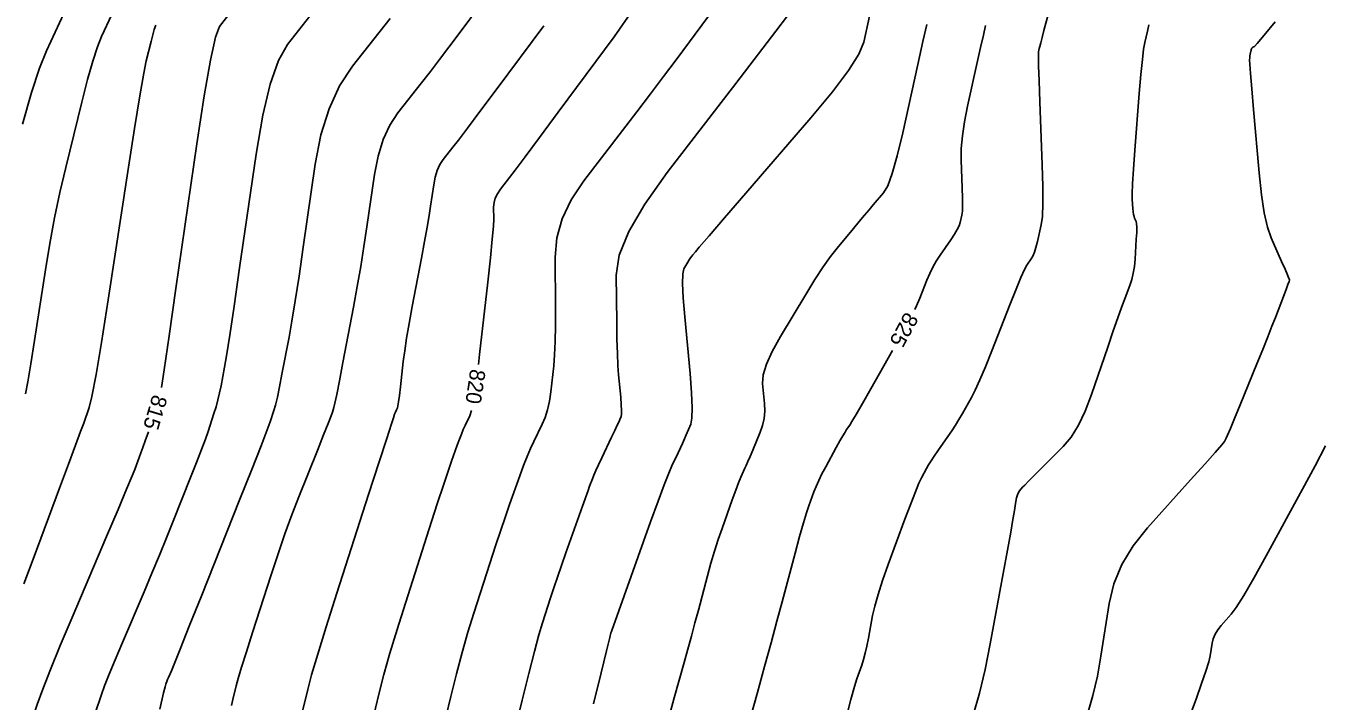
# Model space of a CAD drawing. Extents: x 2082232 to 2083549, y 592624 to 593832.
# Drawn here: x 2083193.1 to 2083251.6, y 593724 to 593754.5 of the extents above; entities that cross this region are included whole.
import ezdxf

# ---------------------------------------------------------------- set-up
doc = ezdxf.new("R2010")
doc.units = 0
doc.layers.add('DT_X_Contour_Major', color=7, linetype='Continuous')
doc.layers.add('DT_X_Contour_Minor', color=7, linetype='Continuous')

msp = doc.modelspace()

# ---------------------------------------------------------------- linework, layer by layer
at = {"layer": 'DT_X_Contour_Major'}
for points in [[(2083202.258, 593755.054), (2083201.835, 593754.516), (2083201.652, 593754.033), (2083201.42, 593752.989), (2083201.139, 593751.383), (2083200.809, 593749.216), (2083199.865, 593742.687), (2083199.555, 593740.544), (2083199.333, 593739.011), (2083199.218, 593738.214)], [(2083220.508, 593755.283), (2083219.649, 593754.045), (2083217.12, 593750.646), (2083216.271, 593749.506), (2083215.621, 593748.634), (2083215.17, 593748.031), (2083214.917, 593747.697), (2083214.508, 593747.163), (2083214.374, 593746.963), (2083214.279, 593746.762), (2083214.222, 593746.561), (2083214.205, 593746.359), (2083214.21, 593745.821), (2083214.194, 593745.491), (2083214.143, 593744.906), (2083214.058, 593744.064), (2083213.937, 593742.967), (2083213.569, 593739.701), (2083213.515, 593739.251)], [(2083236.412, 593754.565), (2083236.308, 593754.13), (2083236.181, 593753.573), (2083236.03, 593752.894), (2083235.595, 593750.924), (2083235.455, 593750.218), (2083235.36, 593749.576), (2083235.311, 593749), (2083235.307, 593748.489), (2083235.358, 593747.212), (2083235.37, 593746.777), (2083235.371, 593746.43), (2083235.36, 593746.171), (2083235.336, 593746), (2083235.257, 593745.662), (2083235.209, 593745.518), (2083235.123, 593745.341), (2083234.999, 593745.13), (2083234.837, 593744.885), (2083234.356, 593744.188), (2083234.184, 593743.921), (2083234.026, 593743.644), (2083233.885, 593743.357), (2083233.759, 593743.059), (2083233.444, 593742.252), (2083233.287, 593741.893), (2083233.208, 593741.734)], [(2083232.21, 593739.887), (2083231.229, 593738.156), (2083230.852, 593737.493), (2083230.567, 593736.997), (2083230.374, 593736.669), (2083230.275, 593736.509), (2083230.133, 593736.307), (2083230.064, 593736.199), (2083229.963, 593736.029), (2083229.832, 593735.796), (2083229.669, 593735.5), (2083229.193, 593734.627), (2083229.025, 593734.31), (2083228.881, 593734.016), (2083228.759, 593733.745), (2083228.661, 593733.496), (2083228.428, 593732.862), (2083228.324, 593732.551), (2083228.187, 593732.092), (2083228.017, 593731.486), (2083227.814, 593730.732), (2083227.227, 593728.525), (2083226.993, 593727.649), (2083226.728, 593726.675), (2083226.433, 593725.604), (2083226.108, 593724.435), (2083225.202, 593721.187)], [(2083213.206, 593737.175), (2083213.132, 593736.924), (2083212.918, 593736.488), (2083212.835, 593736.311), (2083212.749, 593736.106), (2083212.657, 593735.873), (2083212.561, 593735.612), (2083212.3, 593734.88), (2083212.164, 593734.482), (2083211.952, 593733.84), (2083211.663, 593732.953), (2083211.298, 593731.82), (2083210.223, 593728.473), (2083209.847, 593727.278), (2083209.524, 593726.203), (2083209.255, 593725.248), (2083209.04, 593724.413), (2083208.538, 593722.346)], [(2083198.622, 593736.207), (2083198.477, 593735.796), (2083198.375, 593735.506), (2083198.287, 593735.259), (2083198.213, 593735.053), (2083198.153, 593734.89), (2083198.011, 593734.51), (2083197.891, 593734.214), (2083197.639, 593733.611), (2083197.254, 593732.7), (2083196.736, 593731.482), (2083195.179, 593727.825), (2083194.642, 593726.551), (2083194.201, 593725.47), (2083193.855, 593724.584), (2083193.603, 593723.892), (2083193.06, 593722.304)]]:
    msp.add_lwpolyline(points, dxfattribs=at)
at = {"layer": 'DT_X_Contour_Minor'}
for points in [[(2083213.752, 593755.683), (2083212.608, 593754.144), (2083212.182, 593753.576), (2083211.764, 593753.024), (2083211.353, 593752.49), (2083210.95, 593751.973), (2083209.883, 593750.616), (2083209.517, 593750.06), (2083209.22, 593749.411), (2083208.99, 593748.667), (2083208.828, 593747.831), (2083208.487, 593745.474), (2083208.353, 593744.584), (2083208.207, 593743.681), (2083208.048, 593742.765), (2083207.876, 593741.835), (2083207.403, 593739.34), (2083207.244, 593738.512), (2083207.124, 593737.897), (2083207.041, 593737.496), (2083206.996, 593737.31), (2083206.927, 593737.098), (2083206.865, 593736.931), (2083206.731, 593736.586), (2083206.526, 593736.065), (2083206.248, 593735.367), (2083205.413, 593733.269), (2083205.099, 593732.459), (2083204.786, 593731.602), (2083204.473, 593730.698), (2083204.16, 593729.747), (2083203.326, 593727.149), (2083203.045, 593726.268), (2083202.828, 593725.572), (2083202.676, 593725.063), (2083202.588, 593724.739), (2083202.438, 593724.123), (2083202.366, 593723.839)], [(2083194.808, 593755.104), (2083194.019, 593753.422), (2083193.702, 593752.633), (2083193.342, 593751.529), (2083192.94, 593750.109)], [(2083196.976, 593755.055), (2083196.513, 593754.068), (2083196.327, 593753.605), (2083196.116, 593752.957), (2083195.88, 593752.124), (2083195.62, 593751.106), (2083194.892, 593748.143), (2083194.63, 593747.022), (2083194.39, 593745.879), (2083194.173, 593744.714), (2083193.977, 593743.528), (2083193.486, 593740.337), (2083193.318, 593739.272), (2083193.183, 593738.47), (2083193.082, 593737.93)], [(2083206.055, 593755.172), (2083204.903, 593753.706), (2083204.491, 593752.985), (2083204.116, 593751.919), (2083203.78, 593750.508), (2083203.482, 593748.754), (2083202.739, 593743.616), (2083202.488, 593741.891), (2083202.291, 593740.567), (2083202.149, 593739.646), (2083202.061, 593739.127), (2083201.9, 593738.279), (2083201.835, 593737.963), (2083201.76, 593737.65), (2083201.676, 593737.342), (2083201.581, 593737.037), (2083201.317, 593736.229), (2083201.193, 593735.872), (2083201.021, 593735.405), (2083200.799, 593734.829), (2083200.529, 593734.143), (2083199.742, 593732.168), (2083199.439, 593731.413), (2083199.118, 593730.63), (2083198.78, 593729.818), (2083198.424, 593728.977), (2083197.453, 593726.697), (2083197.121, 593725.909), (2083196.852, 593725.255), (2083196.648, 593724.735), (2083196.507, 593724.35), (2083196.216, 593723.5)], [(2083209.529, 593754.879), (2083207.833, 593752.721), (2083207.251, 593751.837), (2083206.778, 593750.805), (2083206.412, 593749.623), (2083206.155, 593748.292), (2083205.613, 593744.545), (2083205.421, 593743.237), (2083205.249, 593742.124), (2083205.098, 593741.205), (2083204.969, 593740.481), (2083204.652, 593738.809), (2083204.54, 593738.237), (2083204.442, 593737.774), (2083204.358, 593737.419), (2083204.289, 593737.173), (2083204.122, 593736.664), (2083203.988, 593736.297), (2083203.71, 593735.579), (2083203.289, 593734.51), (2083202.725, 593733.09), (2083201.03, 593728.835), (2083200.468, 593727.424), (2083200.053, 593726.385), (2083199.784, 593725.716), (2083199.663, 593725.418), (2083199.535, 593725.117), (2083199.491, 593725.013), (2083199.456, 593724.927), (2083199.429, 593724.858), (2083199.41, 593724.808), (2083199.372, 593724.695), (2083199.306, 593724.422), (2083199.137, 593723.687)], [(2083223.91, 593754.99), (2083222.438, 593753.012), (2083221.873, 593752.256), (2083221.282, 593751.472), (2083220.666, 593750.659), (2083220.023, 593749.819), (2083218.274, 593747.54), (2083217.702, 593746.684), (2083217.295, 593745.826), (2083217.054, 593744.966), (2083216.979, 593744.105), (2083217, 593741.803), (2083217.001, 593740.993), (2083216.987, 593740.288), (2083216.959, 593739.688), (2083216.917, 593739.193), (2083216.784, 593738.015), (2083216.722, 593737.592), (2083216.638, 593737.207), (2083216.53, 593736.859), (2083216.399, 593736.55), (2083216.019, 593735.776), (2083215.872, 593735.461), (2083215.718, 593735.097), (2083215.556, 593734.683), (2083215.386, 593734.221), (2083214.922, 593732.92), (2083214.736, 593732.388), (2083214.526, 593731.769), (2083214.292, 593731.061), (2083214.034, 593730.265), (2083213.315, 593728.024), (2083213.047, 593727.158), (2083212.783, 593726.24), (2083212.523, 593725.271), (2083212.267, 593724.25), (2083211.589, 593721.457)], [(2083227.475, 593755.006), (2083226.944, 593754.31), (2083226.162, 593753.288), (2083225.129, 593751.941), (2083222.041, 593747.916), (2083221.029, 593746.495), (2083220.308, 593745.25), (2083219.878, 593744.181), (2083219.74, 593743.289), (2083219.76, 593741.143), (2083219.771, 593740.392), (2083219.789, 593739.748), (2083219.814, 593739.21), (2083219.845, 593738.779), (2083219.94, 593737.771), (2083219.968, 593737.434), (2083219.981, 593737.177), (2083219.98, 593737.001), (2083219.965, 593736.906), (2083219.904, 593736.761), (2083219.863, 593736.67), (2083219.786, 593736.507), (2083219.674, 593736.27), (2083219.526, 593735.961), (2083219.084, 593735.039), (2083218.934, 593734.721), (2083218.813, 593734.457), (2083218.722, 593734.247), (2083218.661, 593734.092), (2083218.539, 593733.75), (2083218.472, 593733.564), (2083218.216, 593732.845), (2083217.465, 593730.74), (2083217.264, 593730.17), (2083217.081, 593729.642), (2083216.917, 593729.155), (2083216.771, 593728.709), (2083216.407, 593727.575), (2083216.247, 593727.038), (2083216.042, 593726.278), (2083215.79, 593725.294), (2083215.493, 593724.087), (2083214.639, 593720.569)], [(2083231.166, 593754.98), (2083230.909, 593753.815), (2083230.688, 593753.273), (2083230.216, 593752.522), (2083229.494, 593751.562), (2083228.521, 593750.392), (2083225.594, 593746.993), (2083224.628, 593745.872), (2083223.926, 593745.055), (2083223.487, 593744.545), (2083223.311, 593744.339), (2083223.195, 593744.199), (2083223.148, 593744.139), (2083223.095, 593744.064), (2083223.036, 593743.973), (2083222.971, 593743.867), (2083222.788, 593743.564), (2083222.739, 593743.344), (2083222.73, 593742.912), (2083222.761, 593742.266), (2083222.831, 593741.408), (2083223.072, 593738.836), (2083223.142, 593737.969), (2083223.17, 593737.299), (2083223.157, 593736.825), (2083223.102, 593736.547), (2083222.901, 593736.069), (2083222.821, 593735.884), (2083222.734, 593735.688), (2083222.639, 593735.482), (2083222.536, 593735.265), (2083222.251, 593734.671), (2083222.111, 593734.345), (2083221.904, 593733.815), (2083221.631, 593733.079), (2083221.291, 593732.138), (2083219.537, 593727.24), (2083219.519, 593727.189), (2083219.515, 593727.176), (2083219.511, 593727.164), (2083219.507, 593727.153), (2083219.498, 593727.126), (2083219.447, 593726.918), (2083219.3, 593726.315), (2083219.058, 593725.317), (2083218.719, 593723.923)], [(2083239.292, 593755.269), (2083239.042, 593754.333), (2083238.958, 593754.019), (2083238.895, 593753.778), (2083238.852, 593753.611), (2083238.829, 593753.518), (2083238.796, 593753.367), (2083238.79, 593753.184), (2083238.798, 593752.747), (2083238.82, 593752.057), (2083238.856, 593751.115), (2083238.969, 593748.263), (2083238.997, 593747.291), (2083238.999, 593746.517), (2083238.974, 593745.938), (2083238.921, 593745.557), (2083238.745, 593744.801), (2083238.678, 593744.54), (2083238.609, 593744.322), (2083238.538, 593744.149), (2083238.465, 593744.019), (2083238.267, 593743.732), (2083238.163, 593743.54), (2083238.002, 593743.179), (2083237.783, 593742.649), (2083237.506, 593741.951), (2083236.691, 593739.862), (2083236.404, 593739.143), (2083236.155, 593738.552), (2083235.944, 593738.089), (2083235.772, 593737.754), (2083235.363, 593737.032), (2083235.207, 593736.764), (2083235.046, 593736.503), (2083234.882, 593736.249), (2083234.712, 593736.001), (2083234.254, 593735.349), (2083234.093, 593735.115), (2083233.954, 593734.904), (2083233.835, 593734.713), (2083233.739, 593734.545), (2083233.509, 593734.124), (2083233.399, 593733.89), (2083233.239, 593733.502), (2083233.03, 593732.962), (2083232.771, 593732.268), (2083232.016, 593730.214), (2083231.76, 593729.492), (2083231.557, 593728.867), (2083231.406, 593728.34), (2083231.309, 593727.91), (2083231.121, 593726.894), (2083231.05, 593726.531), (2083230.975, 593726.206), (2083230.898, 593725.92), (2083230.819, 593725.67), (2083230.604, 593725.056), (2083230.496, 593724.706), (2083230.333, 593724.116), (2083230.116, 593723.286)], [(2083198.952, 593754.577), (2083198.89, 593754.386), (2083198.82, 593754.139), (2083198.743, 593753.838), (2083198.528, 593752.963), (2083198.416, 593752.404), (2083198.24, 593751.385), (2083198, 593749.905), (2083197.698, 593747.965), (2083196.806, 593742.177), (2083196.502, 593740.245), (2083196.258, 593738.79), (2083196.074, 593737.81), (2083195.951, 593737.308), (2083195.703, 593736.602), (2083195.565, 593736.22), (2083195.339, 593735.604), (2083195.023, 593734.752), (2083194.617, 593733.665), (2083193.418, 593730.454), (2083193.001, 593729.347)], [(2083216.464, 593754.546), (2083214.312, 593751.653), (2083213.586, 593750.678), (2083213.02, 593749.922), (2083212.615, 593749.385), (2083212.37, 593749.067), (2083211.933, 593748.51), (2083211.783, 593748.283), (2083211.661, 593748.016), (2083211.567, 593747.712), (2083211.501, 593747.369), (2083211.361, 593746.403), (2083211.296, 593745.984), (2083211.205, 593745.452), (2083211.089, 593744.807), (2083210.947, 593744.049), (2083210.535, 593741.875), (2083210.393, 593741.108), (2083210.278, 593740.437), (2083210.19, 593739.862), (2083210.128, 593739.383), (2083209.999, 593738.234), (2083209.954, 593737.852), (2083209.917, 593737.569), (2083209.887, 593737.385), (2083209.865, 593737.299), (2083209.817, 593737.201), (2083209.799, 593737.161), (2083209.779, 593737.115), (2083209.759, 593737.062), (2083209.737, 593737.004), (2083209.678, 593736.839), (2083209.592, 593736.576), (2083209.377, 593735.912), (2083209.034, 593734.845), (2083208.562, 593733.376), (2083207.131, 593728.922), (2083206.646, 593727.398), (2083206.265, 593726.165), (2083205.988, 593725.225), (2083205.814, 593724.576), (2083205.488, 593723.235)], [(2083233.751, 593754.614), (2083233.576, 593753.832), (2083233.347, 593752.801), (2083232.667, 593749.719), (2083232.422, 593748.682), (2083232.197, 593747.884), (2083231.993, 593747.323), (2083231.808, 593747.001), (2083231.342, 593746.46), (2083231.155, 593746.242), (2083230.942, 593745.991), (2083230.705, 593745.708), (2083230.443, 593745.393), (2083229.709, 593744.511), (2083229.415, 593744.132), (2083229.081, 593743.657), (2083228.708, 593743.085), (2083228.296, 593742.418), (2083227.145, 593740.51), (2083226.771, 593739.842), (2083226.513, 593739.266), (2083226.371, 593738.784), (2083226.345, 593738.395), (2083226.431, 593737.482), (2083226.443, 593737.144), (2083226.415, 593736.816), (2083226.347, 593736.498), (2083226.239, 593736.188), (2083225.898, 593735.377), (2083225.78, 593735.098), (2083225.682, 593734.87), (2083225.604, 593734.693), (2083225.546, 593734.568), (2083225.418, 593734.302), (2083225.355, 593734.154), (2083225.26, 593733.91), (2083225.133, 593733.569), (2083224.976, 593733.133), (2083224.513, 593731.841), (2083224.342, 593731.344), (2083224.176, 593730.824), (2083224.014, 593730.278), (2083223.857, 593729.709), (2083223.445, 593728.158), (2083223.289, 593727.574), (2083223.13, 593726.985), (2083222.967, 593726.391), (2083222.801, 593725.792), (2083222.353, 593724.188), (2083222.181, 593723.578)], [(2083243.78, 593754.585), (2083243.716, 593754.312), (2083243.592, 593753.791), (2083243.542, 593753.5), (2083243.485, 593753.019), (2083243.42, 593752.347), (2083243.348, 593751.484), (2083243.145, 593748.93), (2083243.081, 593748.073), (2083243.038, 593747.416), (2083243.018, 593746.959), (2083243.021, 593746.704), (2083243.057, 593746.29), (2083243.072, 593746.146), (2083243.09, 593746.028), (2083243.111, 593745.933), (2083243.136, 593745.863), (2083243.204, 593745.708), (2083243.224, 593745.615), (2083243.232, 593745.452), (2083243.228, 593745.217), (2083243.212, 593744.913), (2083243.154, 593744.007), (2083243.123, 593743.678), (2083243.073, 593743.37), (2083243.004, 593743.084), (2083242.918, 593742.82), (2083242.661, 593742.143), (2083242.543, 593741.821), (2083242.38, 593741.362), (2083242.174, 593740.765), (2083241.923, 593740.031), (2083241.195, 593737.89), (2083240.91, 593737.142), (2083240.601, 593736.502), (2083240.268, 593735.97), (2083239.911, 593735.547), (2083238.927, 593734.563), (2083238.597, 593734.233), (2083238.347, 593733.98), (2083238.175, 593733.805), (2083238.082, 593733.707), (2083237.941, 593733.549), (2083237.89, 593733.474), (2083237.846, 593733.367), (2083237.808, 593733.228), (2083237.776, 593733.056), (2083237.699, 593732.557), (2083237.646, 593732.244), (2083237.545, 593731.681), (2083237.397, 593730.867), (2083237.201, 593729.803), (2083236.614, 593726.631), (2083236.383, 593725.479), (2083236.129, 593724.403), (2083235.852, 593723.403)], [(2083249.482, 593754.722), (2083248.976, 593754.12), (2083248.662, 593753.752), (2083248.54, 593753.619), (2083248.47, 593753.578), (2083248.446, 593753.559), (2083248.426, 593753.534), (2083248.41, 593753.503), (2083248.399, 593753.466), (2083248.35, 593753.26), (2083248.344, 593753.235), (2083248.342, 593753.22), (2083248.339, 593753.197), (2083248.336, 593753.164), (2083248.332, 593753.122), (2083248.322, 593752.997), (2083248.331, 593752.822), (2083248.363, 593752.391), (2083248.42, 593751.704), (2083248.502, 593750.761), (2083248.751, 593747.906), (2083248.856, 593746.919), (2083248.981, 593746.1), (2083249.127, 593745.449), (2083249.295, 593744.965), (2083249.769, 593743.9), (2083249.925, 593743.549), (2083250.036, 593743.296), (2083250.102, 593743.14), (2083250.124, 593743.082), (2083250.123, 593743.058), (2083250.105, 593743.005), (2083250.054, 593742.865), (2083249.969, 593742.639), (2083249.851, 593742.326), (2083249.49, 593741.374), (2083249.336, 593740.976), (2083249.145, 593740.493), (2083248.918, 593739.926), (2083248.654, 593739.275), (2083247.899, 593737.426), (2083247.648, 593736.812), (2083247.459, 593736.357), (2083247.334, 593736.061), (2083247.27, 593735.924), (2083247.186, 593735.769), (2083247.067, 593735.617), (2083246.774, 593735.277), (2083246.307, 593734.749), (2083245.665, 593734.033), (2083243.723, 593731.874), (2083243.068, 593731.053), (2083242.56, 593730.211), (2083242.2, 593729.346), (2083241.987, 593728.46), (2083241.616, 593726.067), (2083241.455, 593725.178), (2083241.252, 593724.305), (2083241.006, 593723.45)], [(2083251.753, 593735.576), (2083251.286, 593734.67), (2083250.718, 593733.615), (2083249.073, 593730.605), (2083248.512, 593729.593), (2083248.062, 593728.816), (2083247.723, 593728.274), (2083247.496, 593727.966), (2083247.04, 593727.459), (2083246.886, 593727.266), (2083246.766, 593727.068), (2083246.682, 593726.864), (2083246.632, 593726.656), (2083246.544, 593726.093), (2083246.48, 593725.813), (2083246.352, 593725.394), (2083246.161, 593724.836), (2083245.906, 593724.139), (2083245.142, 593722.095)]]:
    msp.add_lwpolyline(points, dxfattribs=at)

# ---------------------------------------------------------------- texts
at = {"layer": 'DT_X_Contour_Major'}
for s, rotation, p in [('825', 241.61309, (2083232.791, 593741.665)), ('820', 261.53955, (2083213.156, 593739.073)), ('815', 253.46045, (2083198.821, 593737.929))]:
    msp.add_text(s, height=0.7, rotation=rotation, dxfattribs=at).set_placement(p)

doc.saveas('drawing.dxf')
